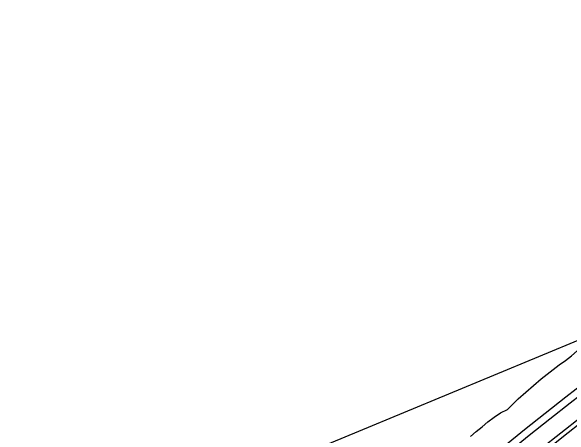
# Model space of a CAD drawing. Extents: x 1611108 to 1749517, y 619561 to 797725.
# Drawn here: x 1714286 to 1715043, y 765248 to 765823 of the extents above; entities that cross this region are included whole.
import ezdxf

# ---------------------------------------------------------------- set-up
doc = ezdxf.new("R2010")
doc.units = 0
for name, color, linetype in [('R_Horz Alg', 7, 'Continuous'), ('R_Horz Alg Annot', 7, 'Continuous'), ('R_Proposed Const Limits', 7, 'Continuous'), ('R_Proposed Road', 7, 'Continuous')]:
    doc.layers.add(name, color=color, linetype=linetype)

msp = doc.modelspace()

# ---------------------------------------------------------------- linework, layer by layer
at = {"layer": 'R_Horz Alg'}
msp.add_arc((1717426.61, 762226.09), 3819.72, 112.5, 179.5, dxfattribs=at)
at = {"layer": 'R_Horz Alg Annot'}
msp.add_line((1713629.09, 764787.55), (1715964.86, 765755.05), dxfattribs=at)
at = {"layer": 'R_Proposed Const Limits'}
for points in [[(1715028.34, 765344.22), (1715036.58, 765350.39), (1715044.68, 765356.76), (1715052.52, 765363.46), (1715060.61, 765369.84), (1715068.78, 765376.11), (1715076.97, 765382.36), (1715085.18, 765388.59), (1715093.41, 765394.79), (1715101.66, 765400.95), (1715109.95, 765407.07), (1715118.25, 765413.17), (1715126.57, 765419.25), (1715134.88, 765425.34), (1715143.17, 765431.46), (1715151.49, 765437.55), (1715159.82, 765443.61), (1715168.17, 765449.65), (1715176.56, 765455.63), (1715184.99, 765461.56)], [(1714907.88, 765247.52), (1714915.88, 765254.02), (1714923.79, 765260.6), (1714931.71, 765267.19), (1714939.98, 765273.34), (1714948.51, 765279.17), (1714957.99, 765283.82), (1714965.37, 765291.05), (1714972.7, 765298.41), (1715003.54, 765325.31), (1715028.34, 765344.22)]]:
    msp.add_lwpolyline(points, dxfattribs=at)
at = {"layer": 'R_Proposed Road'}
for radius in [3893.72, 3883.72, 3859.72, 3853.72, 3785.72, 3779.72, 3755.72, 3745.72]:
    msp.add_arc((1717426.61, 762226.09), radius, 112.5, 179.5, dxfattribs=at)

doc.saveas('drawing.dxf')
